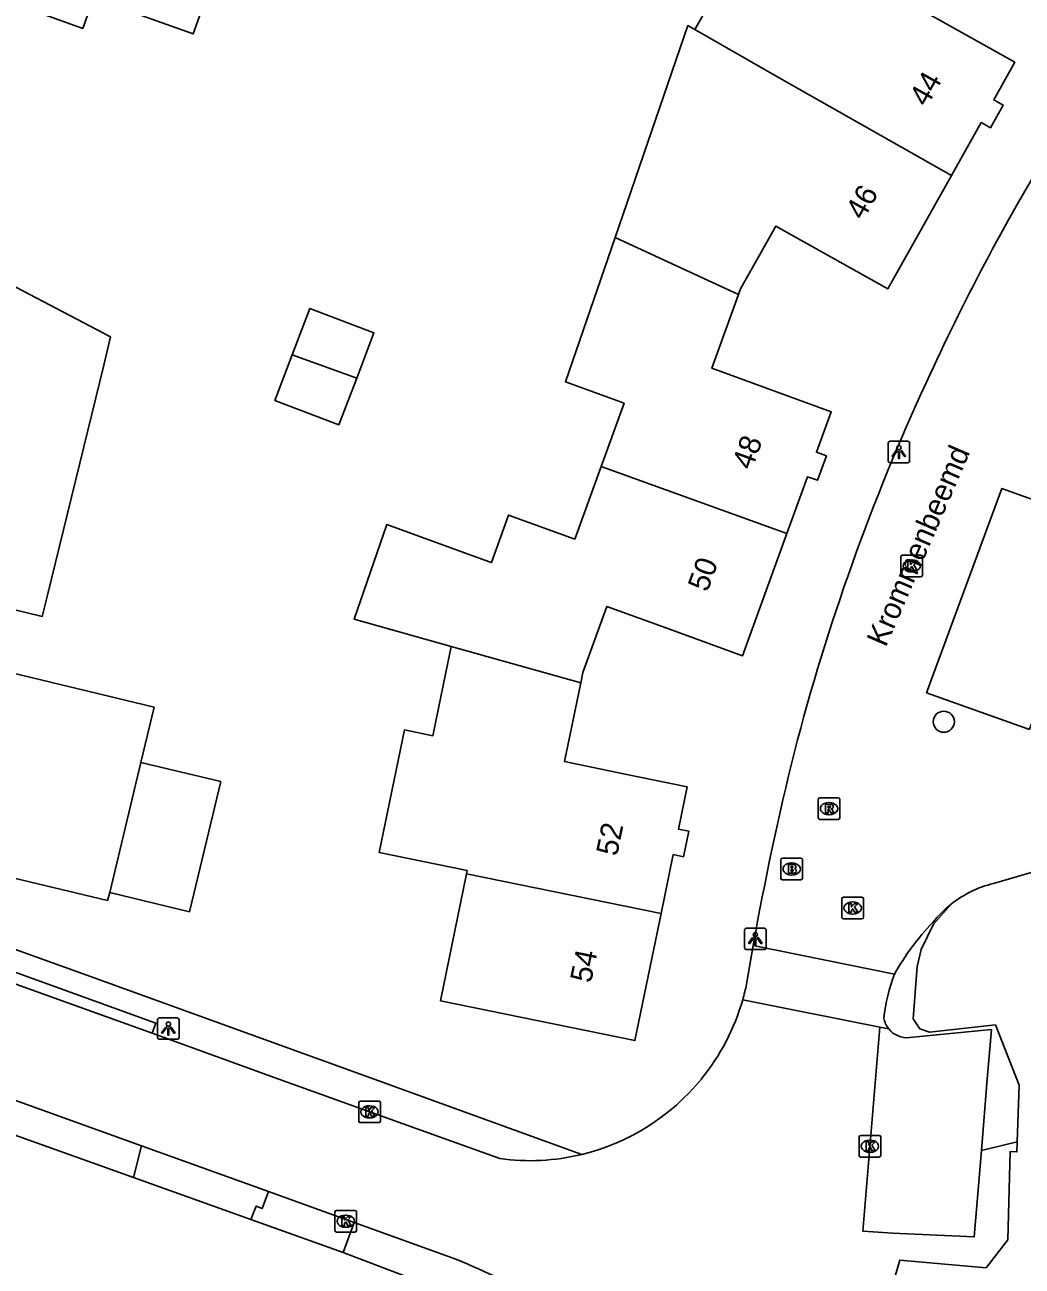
# Model space of a CAD drawing. Extents: x 162880 to 165536, y 384011 to 385179.
# Drawn here: x 164434.1 to 164480.2, y 384741.3 to 384798.8 of the extents above; entities that cross this region are included whole.
import ezdxf

# ---------------------------------------------------------------- set-up
doc = ezdxf.new("R2010")
doc.units = 0
for name, color, linetype in [('IMGEO_Boom', 7, 'Continuous'), ('IMGEO_Brandkraan', 7, 'Continuous'), ('IMGEO_Groenvoorziening', 7, 'Continuous'), ('IMGEO_Kolk', 7, 'Continuous'), ('IMGEO_Lichtpunt', 7, 'Continuous'), ('IMGEO_Muur', 7, 'Continuous'), ('IMGEO_Openbare_ruimte_label', 7, 'Continuous'), ('IMGEO_Pand', 7, 'Continuous'), ('IMGEO_Pand_nummerreeks', 7, 'Continuous'), ('IMGEO_Parkeervlak_open', 7, 'Continuous'), ('IMGEO_Rijbaan_lokaal_open', 7, 'Continuous'), ('IMGEO_Rioolput', 7, 'Continuous'), ('IMGEO_Voetpad_open', 7, 'Continuous')]:
    doc.layers.add(name, color=color, linetype=linetype)

msp = doc.modelspace()

# ---------------------------------------------------------------- linework, layer by layer
at = {"layer": 'IMGEO_Boom'}
msp.add_circle((164476.555, 384766.523), 0.489, dxfattribs=at)
at = {"layer": 'IMGEO_Brandkraan'}
for p, q in [((164469.021, 384759.289), (164469.021, 384760.141)), ((164469.096, 384760.215), (164469.948, 384760.215)), ((164469.509, 384759.995), (164469.534, 384759.995)), ((164470.022, 384760.141), (164470.022, 384759.289)), ((164469.532, 384759.435), (164469.507, 384759.435)), ((164469.948, 384759.215), (164469.096, 384759.215))]:
    msp.add_line(p, q, dxfattribs=at)
for points in [[(164469.021, 384759.289), (164469.021, 384760.141)], [(164469.096, 384760.215), (164469.948, 384760.215)], [(164470.022, 384760.141), (164470.022, 384759.289)], [(164469.369, 384759.915), (164469.369, 384759.515), (164469.582, 384759.515)], [(164469.6, 384759.915), (164469.369, 384759.915)], [(164469.548, 384759.834), (164469.494, 384759.834), (164469.494, 384759.758)], [(164469.494, 384759.758), (164469.547, 384759.758)], [(164469.556, 384759.682), (164469.494, 384759.682), (164469.494, 384759.601)], [(164469.494, 384759.601), (164469.556, 384759.601)], [(164469.948, 384759.215), (164469.096, 384759.215)]]:
    msp.add_lwpolyline(points, dxfattribs=at)
for centre, radius, start, end in [((164469.098, 384760.139), 0.0765, 91.55205, 178.44795), ((164469.098, 384760.139), 0.0765, 91.55205, 178.44795), ((164469.946, 384760.139), 0.0765, 1.55205, 88.44795), ((164469.946, 384760.139), 0.0765, 1.55205, 88.44795), ((164469.549, 384759.796), 0.0379, 267.82845, 90.93552), ((164469.557, 384759.641), 0.0404, 269.87594, 90.50774), ((164469.588, 384759.766), 0.251, 268.66757, 293.53466), ((164469.604, 384759.77), 0.145, 59.4692, 91.53667), ((164469.629, 384759.817), 0.0922, 285.51372, 58.15012), ((164469.634, 384759.625), 0.105, 301.31148, 78.98903), ((164469.098, 384759.291), 0.0765, 181.55205, 268.44795), ((164469.098, 384759.291), 0.0765, 181.55205, 268.44795), ((164469.946, 384759.291), 0.0765, 271.55205, 358.44795), ((164469.946, 384759.291), 0.0765, 271.55205, 358.44795)]:
    msp.add_arc(centre, radius, start, end, dxfattribs=at)
for centre, major_axis, ratio, start_param, end_param in [((164469.508, 384759.715), (-0.387, 0.002), 0.722429, 4.712389, 7.853982), ((164469.533, 384759.715), (-0.39, 0.002), 0.717154, 1.570796, 4.712389)]:
    msp.add_ellipse(centre, major_axis=major_axis, ratio=ratio, start_param=start_param, end_param=end_param, dxfattribs=at)
at = {"layer": 'IMGEO_Groenvoorziening'}
msp.add_lwpolyline([(164476.902, 384758.09), (164476.082, 384757.161), (164475.508, 384755.987), (164475.33, 384755.2), (164475.133, 384752.789), (164475.44, 384752.324), (164475.891, 384752.164), (164478.94, 384752.5), (164480.04, 384749.72), (164479.953, 384747.102)], dxfattribs=at)
at = {"layer": 'IMGEO_Kolk'}
for p, q in [((164474.573, 384773.306), (164474.573, 384774.158)), ((164474.648, 384774.232), (164475.5, 384774.232)), ((164475.061, 384774.012), (164475.086, 384774.012)), ((164475.574, 384774.158), (164475.574, 384773.306)), ((164475.5, 384773.232), (164474.648, 384773.232)), ((164475.084, 384773.452), (164475.059, 384773.452)), ((164471.841, 384757.484), (164471.841, 384758.336)), ((164471.916, 384758.41), (164472.768, 384758.41)), ((164472.842, 384758.336), (164472.842, 384757.484)), ((164472.329, 384758.19), (164472.354, 384758.19)), ((164472.768, 384757.41), (164471.916, 384757.41)), ((164472.352, 384757.63), (164472.327, 384757.63)), ((164449.505, 384748.058), (164449.505, 384748.91)), ((164449.58, 384748.984), (164450.432, 384748.984)), ((164449.993, 384748.764), (164450.018, 384748.764)), ((164450.506, 384748.91), (164450.506, 384748.058)), ((164450.432, 384747.984), (164449.58, 384747.984)), ((164450.016, 384748.204), (164449.991, 384748.204)), ((164472.639, 384746.469), (164472.639, 384747.321)), ((164472.714, 384747.395), (164473.566, 384747.395)), ((164473.64, 384747.321), (164473.64, 384746.469)), ((164473.127, 384747.175), (164473.152, 384747.175)), ((164473.566, 384746.395), (164472.714, 384746.395)), ((164473.15, 384746.615), (164473.125, 384746.615)), ((164448.48, 384743.927), (164449.332, 384743.927)), ((164448.405, 384743.001), (164448.405, 384743.853)), ((164448.893, 384743.707), (164448.918, 384743.707)), ((164449.406, 384743.853), (164449.406, 384743.001)), ((164449.332, 384742.927), (164448.48, 384742.927)), ((164448.916, 384743.147), (164448.891, 384743.147))]:
    msp.add_line(p, q, dxfattribs=at)
for points in [[(164474.573, 384773.306), (164474.573, 384774.158)], [(164474.648, 384774.232), (164475.5, 384774.232)], [(164474.894, 384773.932), (164475.017, 384773.932), (164475.017, 384773.781), (164475.147, 384773.932), (164475.311, 384773.932), (164475.165, 384773.781), (164475.318, 384773.532), (164475.166, 384773.532), (164475.081, 384773.696), (164475.017, 384773.629), (164475.017, 384773.532), (164474.894, 384773.532), (164474.894, 384773.932)], [(164475.574, 384774.158), (164475.574, 384773.306)], [(164475.5, 384773.232), (164474.648, 384773.232)], [(164471.841, 384757.484), (164471.841, 384758.336)], [(164471.916, 384758.41), (164472.768, 384758.41)], [(164472.842, 384758.336), (164472.842, 384757.484)], [(164472.162, 384758.11), (164472.285, 384758.11), (164472.285, 384757.959), (164472.415, 384758.11), (164472.579, 384758.11), (164472.433, 384757.959), (164472.586, 384757.71), (164472.434, 384757.71), (164472.349, 384757.874), (164472.285, 384757.807), (164472.285, 384757.71), (164472.162, 384757.71), (164472.162, 384758.11)], [(164472.768, 384757.41), (164471.916, 384757.41)], [(164449.505, 384748.058), (164449.505, 384748.91)], [(164449.58, 384748.984), (164450.432, 384748.984)], [(164449.826, 384748.684), (164449.949, 384748.684), (164449.949, 384748.533), (164450.079, 384748.684), (164450.243, 384748.684), (164450.097, 384748.533), (164450.25, 384748.284), (164450.098, 384748.284), (164450.013, 384748.448), (164449.949, 384748.381), (164449.949, 384748.284), (164449.826, 384748.284), (164449.826, 384748.684)], [(164450.506, 384748.91), (164450.506, 384748.058)], [(164450.432, 384747.984), (164449.58, 384747.984)], [(164472.639, 384746.469), (164472.639, 384747.321)], [(164472.714, 384747.395), (164473.566, 384747.395)], [(164473.64, 384747.321), (164473.64, 384746.469)], [(164472.96, 384747.095), (164473.083, 384747.095), (164473.083, 384746.944), (164473.213, 384747.095), (164473.377, 384747.095), (164473.231, 384746.944), (164473.384, 384746.695), (164473.232, 384746.695), (164473.147, 384746.859), (164473.083, 384746.792), (164473.083, 384746.695), (164472.96, 384746.695), (164472.96, 384747.095)], [(164473.566, 384746.395), (164472.714, 384746.395)], [(164448.48, 384743.927), (164449.332, 384743.927)], [(164448.405, 384743.001), (164448.405, 384743.853)], [(164448.726, 384743.627), (164448.849, 384743.627), (164448.849, 384743.476), (164448.979, 384743.627), (164449.143, 384743.627), (164448.997, 384743.476), (164449.15, 384743.227), (164448.998, 384743.227), (164448.913, 384743.391), (164448.849, 384743.324), (164448.849, 384743.227), (164448.726, 384743.227), (164448.726, 384743.627)], [(164449.406, 384743.853), (164449.406, 384743.001)], [(164449.332, 384742.927), (164448.48, 384742.927)]]:
    msp.add_lwpolyline(points, dxfattribs=at)
for centre, start, end in [((164474.65, 384774.156), 91.55205, 178.44795), ((164474.65, 384774.156), 91.55205, 178.44795), ((164475.498, 384774.156), 1.55205, 88.44795), ((164475.498, 384774.156), 1.55205, 88.44795), ((164474.65, 384773.308), 181.55205, 268.44795), ((164474.65, 384773.308), 181.55205, 268.44795), ((164475.498, 384773.308), 271.55205, 358.44795), ((164475.498, 384773.308), 271.55205, 358.44795), ((164471.918, 384758.334), 91.55205, 178.44795), ((164471.918, 384758.334), 91.55205, 178.44795), ((164472.766, 384758.334), 1.55205, 88.44795), ((164472.766, 384758.334), 1.55205, 88.44795), ((164471.918, 384757.486), 181.55205, 268.44795), ((164471.918, 384757.486), 181.55205, 268.44795), ((164472.766, 384757.486), 271.55205, 358.44795), ((164472.766, 384757.486), 271.55205, 358.44795), ((164449.582, 384748.908), 91.55205, 178.44795), ((164449.582, 384748.908), 91.55205, 178.44795), ((164450.43, 384748.908), 1.55205, 88.44795), ((164450.43, 384748.908), 1.55205, 88.44795), ((164449.582, 384748.06), 181.55205, 268.44795), ((164449.582, 384748.06), 181.55205, 268.44795), ((164450.43, 384748.06), 271.55205, 358.44795), ((164450.43, 384748.06), 271.55205, 358.44795), ((164472.716, 384747.319), 91.55205, 178.44795), ((164472.716, 384747.319), 91.55205, 178.44795), ((164473.564, 384747.319), 1.55205, 88.44795), ((164473.564, 384747.319), 1.55205, 88.44795), ((164472.716, 384746.471), 181.55205, 268.44795), ((164472.716, 384746.471), 181.55205, 268.44795), ((164473.564, 384746.471), 271.55205, 358.44795), ((164473.564, 384746.471), 271.55205, 358.44795), ((164448.482, 384743.851), 91.55205, 178.44795), ((164448.482, 384743.851), 91.55205, 178.44795), ((164449.33, 384743.851), 1.55205, 88.44795), ((164449.33, 384743.851), 1.55205, 88.44795), ((164448.482, 384743.003), 181.55205, 268.44795), ((164448.482, 384743.003), 181.55205, 268.44795), ((164449.33, 384743.003), 271.55205, 358.44795), ((164449.33, 384743.003), 271.55205, 358.44795)]:
    msp.add_arc(centre, 0.0765, start, end, dxfattribs=at)
for centre, major_axis, ratio, start_param, end_param in [((164475.06, 384773.732), (-0.387, 0.002), 0.722429, 4.712389, 7.853982), ((164475.085, 384773.732), (-0.39, 0.002), 0.717154, 1.570796, 4.712389), ((164472.328, 384757.91), (-0.387, 0.002), 0.722429, 4.712389, 7.853982), ((164472.353, 384757.91), (-0.39, 0.002), 0.717154, 1.570796, 4.712389), ((164449.992, 384748.484), (-0.387, 0.002), 0.722429, 4.712389, 7.853982), ((164450.017, 384748.484), (-0.39, 0.002), 0.717154, 1.570796, 4.712389), ((164473.126, 384746.895), (-0.387, 0.002), 0.722429, 4.712389, 7.853982), ((164473.151, 384746.895), (-0.39, 0.002), 0.717154, 1.570796, 4.712389), ((164448.892, 384743.427), (-0.387, 0.002), 0.722429, 4.712389, 7.853982), ((164448.917, 384743.427), (-0.39, 0.002), 0.717154, 1.570796, 4.712389)]:
    msp.add_ellipse(centre, major_axis=major_axis, ratio=ratio, start_param=start_param, end_param=end_param, dxfattribs=at)
at = {"layer": 'IMGEO_Lichtpunt'}
for p, q in [((164474.883, 384779.496), (164474.075, 384779.496)), ((164474.883, 384779.496), (164474.075, 384779.496)), ((164473.981, 384779.401), (164473.981, 384778.594)), ((164473.981, 384779.401), (164473.981, 384778.594)), ((164474.977, 384778.594), (164474.977, 384779.401)), ((164474.977, 384778.594), (164474.977, 384779.401)), ((164474.075, 384778.5), (164474.883, 384778.5)), ((164474.075, 384778.5), (164474.883, 384778.5)), ((164467.343, 384756.886), (164467.343, 384756.079)), ((164467.343, 384756.886), (164467.343, 384756.079)), ((164468.245, 384756.981), (164467.437, 384756.981)), ((164468.245, 384756.981), (164467.437, 384756.981)), ((164468.339, 384756.079), (164468.339, 384756.886)), ((164468.339, 384756.079), (164468.339, 384756.886)), ((164467.437, 384755.985), (164468.245, 384755.985)), ((164467.437, 384755.985), (164468.245, 384755.985)), ((164440.206, 384752.741), (164440.206, 384751.934)), ((164440.206, 384752.741), (164440.206, 384751.934)), ((164441.108, 384752.836), (164440.3, 384752.836)), ((164441.108, 384752.836), (164440.3, 384752.836)), ((164441.202, 384751.934), (164441.202, 384752.741)), ((164441.202, 384751.934), (164441.202, 384752.741)), ((164440.3, 384751.84), (164441.108, 384751.84)), ((164440.3, 384751.84), (164441.108, 384751.84))]:
    msp.add_line(p, q, dxfattribs=at)
for points in [[(164474.355, 384779.065), (164474.394, 384779.037), (164474.206, 384778.775), (164474.168, 384778.802), (164474.355, 384779.065)], [(164474.457, 384779.017), (164474.504, 384779.017), (164474.504, 384778.695), (164474.457, 384778.695), (164474.457, 384779.017)], [(164474.567, 384779.037), (164474.605, 384779.064), (164474.792, 384778.802), (164474.753, 384778.774), (164474.567, 384779.037)], [(164467.717, 384756.55), (164467.756, 384756.522), (164467.568, 384756.26), (164467.53, 384756.287), (164467.717, 384756.55)], [(164467.819, 384756.502), (164467.866, 384756.502), (164467.866, 384756.18), (164467.819, 384756.18), (164467.819, 384756.502)], [(164467.929, 384756.522), (164467.967, 384756.549), (164468.154, 384756.287), (164468.115, 384756.259), (164467.929, 384756.522)], [(164440.58, 384752.405), (164440.619, 384752.377), (164440.431, 384752.115), (164440.393, 384752.142), (164440.58, 384752.405)], [(164440.682, 384752.357), (164440.729, 384752.357), (164440.729, 384752.035), (164440.682, 384752.035), (164440.682, 384752.357)], [(164440.792, 384752.377), (164440.83, 384752.404), (164441.017, 384752.142), (164440.978, 384752.114), (164440.792, 384752.377)]]:
    msp.add_lwpolyline(points, dxfattribs=at)
for centre in [(164474.48, 384779.199), (164467.842, 384756.684), (164440.705, 384752.539)]:
    msp.add_circle(centre, 0.0994, dxfattribs=at)
for centre, start, end in [((164474.075, 384779.401), 90, 180), ((164474.075, 384779.401), 90, 180), ((164474.883, 384779.401), 0, 90), ((164474.883, 384779.401), 0, 90), ((164474.075, 384778.594), 180, 270), ((164474.075, 384778.594), 180, 270), ((164474.883, 384778.594), 270, 0), ((164474.883, 384778.594), 270, 360), ((164467.437, 384756.886), 90, 180), ((164467.437, 384756.886), 90, 180), ((164468.245, 384756.886), 0, 90), ((164468.245, 384756.886), 0, 90), ((164467.437, 384756.079), 180, 270), ((164467.437, 384756.079), 180, 270), ((164468.245, 384756.079), 270, 0), ((164468.245, 384756.079), 270, 360), ((164440.3, 384752.741), 90, 180), ((164440.3, 384752.741), 90, 180), ((164441.108, 384752.741), 0, 90), ((164441.108, 384752.741), 0, 90), ((164440.3, 384751.934), 180, 270), ((164440.3, 384751.934), 180, 270), ((164441.108, 384751.934), 270, 0), ((164441.108, 384751.934), 270, 360)]:
    msp.add_arc(centre, 0.0946, start, end, dxfattribs=at)
at = {"layer": 'IMGEO_Muur'}
msp.add_lwpolyline([(164479.938, 384746.632), (164479.622, 384746.649), (164479.521, 384742.569), (164478.507, 384741.274), (164474.519, 384741.623), (164474.025, 384739.923), (164475.953, 384726.254)], dxfattribs=at)
at = {"layer": 'IMGEO_Pand'}
for points in [[(164465.037, 384798.535), (164466.571, 384801.223), (164467.89, 384800.47), (164470.449, 384805.06), (164467.64, 384807.089), (164468.693, 384808.546), (164471.33, 384806.64)], [(164444.153, 384804.74), (164441.848, 384798.331), (164437.248, 384799.985), (164436.745, 384798.587), (164433.659, 384799.697)], [(164476.438, 384803.175), (164476.321, 384803.033), (164474.599, 384799.967), (164479.847, 384797.018), (164478.868, 384795.275), (164479.296, 384795.036), (164478.708, 384793.99), (164478.28, 384794.229), (164476.905, 384791.781)], [(164461.36, 384788.92), (164464.719, 384798.718), (164465.037, 384798.535)], [(164476.905, 384791.781), (164468.945, 384796.294), (164465.037, 384798.535)], [(164476.905, 384791.781), (164473.961, 384786.54), (164468.791, 384789.445), (164467.161, 384786.543), (164467.064, 384786.277)], [(164437.714, 384783.006), (164435.116, 384772.376), (164434.876, 384771.395), (164421.533, 384774.649), (164423.056, 384780.851), (164423.779, 384780.666), (164424.3, 384782.708), (164423.545, 384782.882), (164423.709, 384783.54), (164424.029, 384783.462), (164424.361, 384784.833), (164424.577, 384784.781), (164425.917, 384790.217), (164425.433, 384790.483), (164425.534, 384790.876), (164438.034, 384784.317), (164437.714, 384783.006)], [(164460.714, 384778.332), (164461.777, 384781.255), (164459.07, 384782.24), (164461.36, 384788.92)], [(164467.064, 384786.277), (164461.36, 384788.92)], [(164467.064, 384786.277), (164465.826, 384782.87), (164471.352, 384780.861), (164470.669, 384778.982), (164471.13, 384778.815), (164470.721, 384777.687), (164470.259, 384777.854), (164469.304, 384775.226)], [(164446.43, 384783.497), (164447.243, 384785.639), (164450.206, 384784.514), (164449.411, 384782.419)], [(164449.411, 384782.419), (164448.59, 384780.258), (164445.627, 384781.383), (164446.43, 384783.497)], [(164446.43, 384783.497), (164449.411, 384782.419)], [(164453.782, 384770.008), (164449.288, 384771.266), (164450.802, 384775.637), (164455.25, 384774.02), (164455.636, 384773.88), (164456.436, 384776.081), (164459.491, 384774.97), (164460.714, 384778.332)], [(164469.304, 384775.226), (164460.714, 384778.332)], [(164469.304, 384775.226), (164467.252, 384769.577), (164463.583, 384770.91), (164460.983, 384771.855), (164459.873, 384768.798), (164459.774, 384768.317)], [(164438.003, 384758.624), (164437.89, 384758.263), (164430.333, 384760.06), (164430.548, 384760.969), (164422.833, 384762.788), (164424.312, 384768.925), (164426.84, 384768.316), (164427.309, 384770.261), (164432.17, 384769.09), (164440.045, 384767.192), (164439.432, 384764.645)], [(164454.489, 384759.495), (164454.519, 384759.639), (164450.455, 384760.475), (164451.62, 384766.146), (164452.933, 384765.876), (164453.782, 384770.008)], [(164453.782, 384770.008), (164459.774, 384768.317)], [(164459.774, 384768.317), (164459.026, 384764.679), (164461.739, 384764.121), (164464.687, 384763.515), (164464.284, 384761.556), (164464.765, 384761.458), (164464.523, 384760.283), (164464.043, 384760.381), (164463.483, 384757.654)], [(164439.432, 384764.645), (164438.003, 384758.624)], [(164439.432, 384764.645), (164443.127, 384763.755), (164442.848, 384762.599), (164441.677, 384757.738), (164438.003, 384758.624)], [(164463.483, 384757.654), (164462.275, 384751.776), (164453.283, 384753.624), (164454.489, 384759.495)], [(164454.489, 384759.495), (164463.483, 384757.654)]]:
    msp.add_lwpolyline(points, dxfattribs=at)
at = {"layer": 'IMGEO_Parkeervlak_open'}
msp.add_lwpolyline([(164474.972, 384751.918), (164478.757, 384752.299), (164478.568, 384750), (164478.296, 384746.697)], dxfattribs=at)
msp.add_arc((164474.855, 384752.989), 1.078, 218.32573, 276.2148, dxfattribs=at)
at = {"layer": 'IMGEO_Rijbaan_lokaal_open'}
for points in [[(164480.516, 384766.169), (164475.76, 384767.867), (164479.244, 384777.314), (164483.975, 384775.608), (164480.516, 384766.169)], [(164496.038, 384764.052), (164478.847, 384759.048)], [(164467.436, 384754.389), (164467.743, 384756.176)], [(164474.276, 384754.852), (164467.743, 384756.176)], [(164439.46, 384746.913), (164430.894, 384750), (164423.795, 384752.638), (164416.747, 384755.148)], [(164439.957, 384752.116), (164433.653, 384754.395), (164431.386, 384755.209)], [(164467.258, 384753.671), (164473.598, 384752.4)], [(164439.957, 384752.116), (164445.81, 384750), (164450.147, 384748.432), (164456.027, 384746.319)], [(164473.598, 384752.4), (164473.398, 384750), (164472.812, 384742.971), (164474.205, 384742.88), (164477.967, 384742.699), (164478.296, 384746.697)], [(164473.598, 384752.4), (164474.01, 384752.321)], [(164439.46, 384746.913), (164445.334, 384744.797)], [(164479.953, 384747.102), (164479.938, 384746.632), (164479.622, 384746.649), (164479.521, 384742.569), (164478.507, 384741.274), (164474.519, 384741.623), (164474.025, 384739.923), (164475.953, 384726.254)], [(164478.296, 384746.697), (164479.953, 384747.102)], [(164445.334, 384744.797), (164449.3, 384743.369)], [(164453.999, 384741.678), (164449.3, 384743.369)]]:
    msp.add_lwpolyline(points, dxfattribs=at)
for centre, radius, start, end in [((164569.634, 384739.449), 103.168, 148.70868, 155.50408), ((164567.756, 384739.725), 101.346, 155.20594, 165.48005), ((164605.881, 384731.497), 140.325, 166.1305, 169.8705), ((164480.158, 384753.933), 5.28, 104.37522, 128.06942), ((164480.145, 384753.952), 5.257, 128.08353, 141.31441), ((164484.523, 384749.118), 11.742, 136.24799, 150.76899), ((164481.193, 384752.119), 7.438, 158.43965, 174.56675), ((164456.82, 384756.64), 10.852, 344.12327, 348.02967), ((164457.31, 384756.521), 10.348, 320.93797, 344.01297), ((164474.856, 384752.993), 1.08, 189.05646, 218.46548), ((164457.396, 384756.489), 10.261, 283.64935, 320.77785), ((164457.4, 384756.417), 10.191, 262.25925, 283.72189), ((164433.747, 384693.779), 52.005, 62.04008, 67.08169)]:
    msp.add_arc(centre, radius, start, end, dxfattribs=at)
at = {"layer": 'IMGEO_Rioolput'}
for p, q in [((164470.748, 384762.08), (164470.748, 384762.932)), ((164470.823, 384763.006), (164471.675, 384763.006)), ((164471.749, 384762.932), (164471.749, 384762.08)), ((164471.236, 384762.786), (164471.261, 384762.786)), ((164471.675, 384762.006), (164470.823, 384762.006)), ((164471.259, 384762.226), (164471.234, 384762.226))]:
    msp.add_line(p, q, dxfattribs=at)
for points in [[(164470.748, 384762.08), (164470.748, 384762.932)], [(164470.823, 384763.006), (164471.675, 384763.006)], [(164471.749, 384762.932), (164471.749, 384762.08)], [(164471.337, 384762.704), (164471.085, 384762.706), (164471.085, 384762.306)], [(164471.085, 384762.306), (164471.209, 384762.306), (164471.209, 384762.468), (164471.22, 384762.468)], [(164471.263, 384762.625), (164471.209, 384762.625), (164471.209, 384762.544)], [(164471.209, 384762.544), (164471.261, 384762.544)], [(164471.267, 384762.439), (164471.338, 384762.306), (164471.478, 384762.306), (164471.413, 384762.432)], [(164471.675, 384762.006), (164470.823, 384762.006)]]:
    msp.add_lwpolyline(points, dxfattribs=at)
for centre, radius, start, end in [((164470.825, 384762.93), 0.0765, 91.55205, 178.44795), ((164470.825, 384762.93), 0.0765, 91.55205, 178.44795), ((164471.673, 384762.93), 0.0765, 1.55205, 88.44795), ((164471.673, 384762.93), 0.0765, 1.55205, 88.44795), ((164471.219, 384762.415), 0.0533, 26.02933, 88.69889), ((164471.245, 384762.733), 0.19, 274.7715, 282.96867), ((164471.269, 384762.529), 0.0964, 77.00612, 93.18647), ((164471.283, 384762.586), 0.0378, 276.66336, 79.67722), ((164471.336, 384762.594), 0.109, 350.36119, 89.41601), ((164471.334, 384762.594), 0.112, 277.58423, 350.98172), ((164471.318, 384762.379), 0.108, 29.51342, 73.79051), ((164470.825, 384762.082), 0.0765, 181.55205, 268.44795), ((164470.825, 384762.082), 0.0765, 181.55205, 268.44795), ((164471.673, 384762.082), 0.0765, 271.55205, 358.44795), ((164471.673, 384762.082), 0.0765, 271.55205, 358.44795)]:
    msp.add_arc(centre, radius, start, end, dxfattribs=at)
for centre, major_axis, ratio, start_param, end_param in [((164471.235, 384762.506), (-0.387, 0.002), 0.722429, 4.712389, 7.853982), ((164471.26, 384762.506), (-0.39, 0.002), 0.717154, 1.570796, 4.712389)]:
    msp.add_ellipse(centre, major_axis=major_axis, ratio=ratio, start_param=start_param, end_param=end_param, dxfattribs=at)
at = {"layer": 'IMGEO_Voetpad_open'}
for points in [[(164411.594, 384763.921), (164437.108, 384754.745), (164450.213, 384750), (164459.817, 384746.517)], [(164410.013, 384755.849), (164426.369, 384750), (164439.097, 384745.449)], [(164431.386, 384755.209), (164431.555, 384755.679), (164440.126, 384752.586), (164439.957, 384752.116)], [(164439.097, 384745.449), (164439.46, 384746.913)], [(164444.523, 384743.508), (164439.097, 384745.449)], [(164444.523, 384743.508), (164444.766, 384744.127), (164445.037, 384744.007), (164445.334, 384744.797)], [(164448.78, 384741.986), (164444.523, 384743.508)], [(164449.3, 384743.369), (164448.78, 384741.986)], [(164448.78, 384741.986), (164453.843, 384740.058), (164457.47, 384738.352)]]:
    msp.add_lwpolyline(points, dxfattribs=at)

# ---------------------------------------------------------------- texts
at = {"layer": 'IMGEO_Openbare_ruimte_label'}
msp.add_text('Krommenbeemd', height=1, rotation=66.66596, dxfattribs=at).set_placement((164473.873, 384769.934))
at = {"layer": 'IMGEO_Pand_nummerreeks'}
for s, rotation, p in [('44', 60.67497, (164475.773, 384794.913)), ('46', 60.67497, (164472.83, 384789.674)), ('48', 70.03157, (164467.677, 384778.126)), ('50', 70.03157, (164465.627, 384772.484)), ('52', 78.38909, (164461.448, 384760.275)), ('54', 78.38909, (164460.243, 384754.408))]:
    msp.add_text(s, height=1, rotation=rotation, dxfattribs=at).set_placement(p)

doc.saveas('drawing.dxf')
